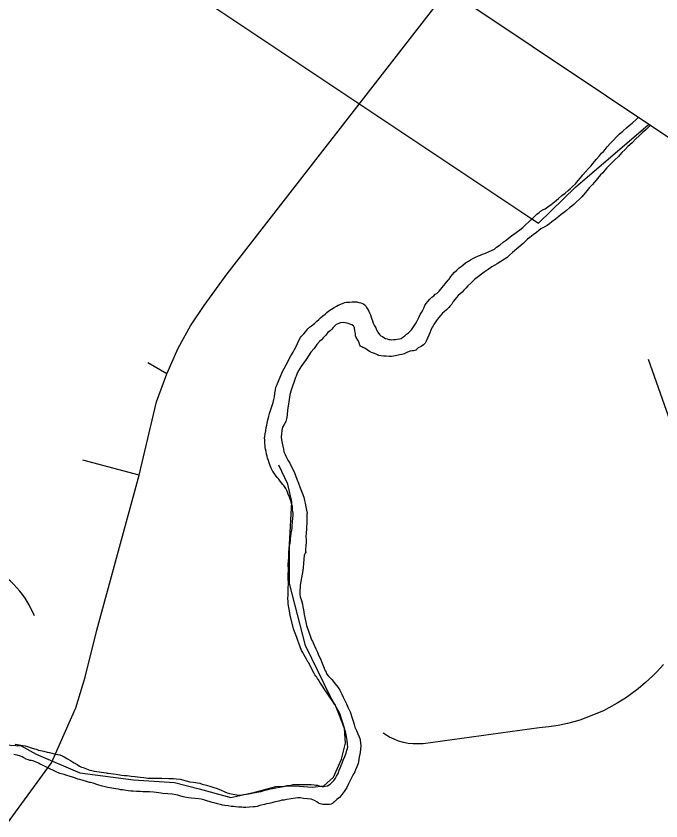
# Model space of a CAD drawing. Extents: x 1716282 to 1717158, y 799307 to 801078.
# Drawn here: x 1716763.01 to 1716793.92, y 800885.73 to 800924.29 of the extents above; entities that cross this region are included whole.
import ezdxf

# ---------------------------------------------------------------- set-up
doc = ezdxf.new("R2010")
doc.units = 0
for name, color, linetype in [('Exist Boundary Political City Limit New', 7, 'Continuous'), ('Exist Hydrographic Creek Single Shore', 7, 'Continuous'), ('Exist Hydrographic Lake Shore', 7, 'Continuous'), ('Exist Road Non-System Type 51', 7, 'Continuous'), ('Prop DSN Text', 7, 'Continuous')]:
    doc.layers.add(name, color=color, linetype=linetype)

msp = doc.modelspace()

# ---------------------------------------------------------------- linework, layer by layer
at = {"layer": 'Exist Boundary Political City Limit New'}
msp.add_line((1716793.333, 800919.092), (1716793.333, 800919.092), dxfattribs=at)
msp.add_lwpolyline([(1716764.912, 800929.803), (1716787.778, 800914.54), (1716788.046, 800914.361), (1716789.837, 800916.11), (1716793.297, 800919.061), (1716793.333, 800919.092)], dxfattribs=at)
at = {"layer": 'Exist Hydrographic Creek Single Shore'}
msp.add_lwpolyline([(1716762.497, 800889.377), (1716763.264, 800889.322), (1716763.98, 800888.924), (1716766.062, 800888.041), (1716768.644, 800887.693), (1716770.611, 800887.571), (1716771.791, 800887.262), (1716773.301, 800886.85), (1716774.451, 800887.111), (1716775.465, 800887.374), (1716776.378, 800887.414), (1716777.201, 800887.351), (1716777.757, 800887.411), (1716778.227, 800887.825), (1716778.617, 800888.696), (1716778.798, 800889.449), (1716778.751, 800890.18), (1716778.528, 800890.873), (1716778.08, 800891.68), (1716776.878, 800894.133), (1716776.126, 800897.103), (1716776.111, 800898.981), (1716776.233, 800901.01), (1716776.046, 800901.861), (1716775.606, 800902.774)], dxfattribs=at)
at = {"layer": 'Exist Hydrographic Lake Shore'}
for points in [[(1716787.153, 800914.053), (1716787.293, 800914.159), (1716787.432, 800914.285), (1716787.568, 800914.416), (1716787.682, 800914.523), (1716787.784, 800914.615), (1716787.873, 800914.706), (1716787.978, 800914.793), (1716788.076, 800914.878), (1716788.154, 800914.943), (1716788.246, 800915.006), (1716788.363, 800915.059), (1716788.504, 800915.148), (1716788.66, 800915.256), (1716788.822, 800915.396), (1716789.003, 800915.543), (1716789.171, 800915.692), (1716789.327, 800915.813), (1716789.466, 800915.927), (1716789.566, 800916.017), (1716789.675, 800916.117), (1716789.819, 800916.26), (1716789.95, 800916.414), (1716790.069, 800916.54), (1716790.181, 800916.678), (1716790.308, 800916.826), (1716790.449, 800916.986), (1716790.567, 800917.101), (1716790.667, 800917.24), (1716790.823, 800917.423), (1716790.977, 800917.588), (1716791.07, 800917.719), (1716791.161, 800917.802), (1716791.241, 800917.893), (1716791.348, 800918.021), (1716791.506, 800918.196), (1716791.667, 800918.363), (1716791.786, 800918.502), (1716791.917, 800918.634), (1716792.095, 800918.777), (1716792.269, 800918.935), (1716792.403, 800919.052), (1716792.548, 800919.167), (1716792.729, 800919.334), (1716792.831, 800919.428)], [(1716793.406, 800919.044), (1716793.351, 800918.993), (1716793.191, 800918.844), (1716793.019, 800918.701), (1716792.874, 800918.556), (1716792.722, 800918.412), (1716792.535, 800918.214), (1716792.34, 800918.034), (1716792.186, 800917.878), (1716792.046, 800917.749), (1716791.878, 800917.561), (1716791.676, 800917.372), (1716791.48, 800917.183), (1716791.325, 800917.012), (1716791.23, 800916.902), (1716791.189, 800916.841), (1716791.132, 800916.784), (1716791.028, 800916.68), (1716790.885, 800916.508), (1716790.734, 800916.334), (1716790.62, 800916.205), (1716790.502, 800916.071), (1716790.371, 800915.913), (1716790.226, 800915.748), (1716790.121, 800915.632), (1716790.011, 800915.52), (1716789.878, 800915.383), (1716789.741, 800915.261), (1716789.644, 800915.176), (1716789.54, 800915.095), (1716789.396, 800914.969), (1716789.247, 800914.863), (1716789.136, 800914.787), (1716789.033, 800914.685), (1716788.867, 800914.561), (1716788.696, 800914.437), (1716788.579, 800914.335), (1716788.472, 800914.256), (1716788.326, 800914.183), (1716788.166, 800914.098), (1716788.067, 800914.02), (1716787.948, 800913.926), (1716787.796, 800913.802), (1716787.639, 800913.689), (1716787.528, 800913.596), (1716787.422, 800913.509), (1716787.32, 800913.398), (1716786.804, 800912.955), (1716786.663, 800912.837), (1716786.543, 800912.731), (1716786.417, 800912.645), (1716786.248, 800912.535), (1716786.074, 800912.419), (1716785.953, 800912.35), (1716785.815, 800912.269), (1716785.638, 800912.149), (1716785.449, 800912.02), (1716785.317, 800911.925), (1716785.169, 800911.808), (1716784.99, 800911.663), (1716784.807, 800911.501), (1716784.671, 800911.359), (1716784.564, 800911.251), (1716784.477, 800911.152), (1716784.391, 800911.066), (1716784.297, 800910.985), (1716784.206, 800910.902), (1716784.125, 800910.812), (1716784.06, 800910.725), (1716783.963, 800910.61), (1716783.891, 800910.482), (1716783.824, 800910.402), (1716783.749, 800910.321), (1716783.638, 800910.216), (1716783.534, 800910.122), (1716783.453, 800910.052), (1716783.374, 800909.967), (1716783.252, 800909.836)], [(1716786.765, 800913.769), (1716786.912, 800913.877), (1716787.043, 800913.969), (1716787.153, 800914.053)], [(1716777.998, 800910.166), (1716778.134, 800910.255), (1716778.262, 800910.333), (1716778.367, 800910.387), (1716778.453, 800910.444), (1716778.572, 800910.488), (1716778.695, 800910.53), (1716778.775, 800910.566), (1716778.846, 800910.58), (1716778.913, 800910.577), (1716778.994, 800910.586), (1716779.118, 800910.597), (1716779.252, 800910.602), (1716779.349, 800910.593), (1716779.433, 800910.573), (1716779.531, 800910.547), (1716779.616, 800910.52), (1716779.685, 800910.48), (1716779.754, 800910.427), (1716779.814, 800910.332), (1716779.867, 800910.227), (1716779.926, 800910.152), (1716779.959, 800910.077), (1716780.005, 800909.971), (1716780.036, 800909.865), (1716780.064, 800909.772), (1716780.096, 800909.688), (1716780.135, 800909.58), (1716780.197, 800909.457), (1716780.248, 800909.36), (1716780.292, 800909.262), (1716780.352, 800909.147), (1716780.435, 800909.042), (1716780.501, 800908.978), (1716780.574, 800908.943), (1716780.645, 800908.895), (1716780.724, 800908.849), (1716780.801, 800908.82), (1716780.877, 800908.802), (1716780.954, 800908.793), (1716781.029, 800908.782), (1716781.105, 800908.793), (1716781.196, 800908.794), (1716781.283, 800908.812), (1716781.384, 800908.819), (1716781.47, 800908.844), (1716781.548, 800908.909), (1716781.638, 800908.973), (1716781.733, 800909.054), (1716781.821, 800909.112), (1716781.892, 800909.179), (1716781.96, 800909.258), (1716782.026, 800909.358), (1716782.087, 800909.448), (1716782.158, 800909.545), (1716782.223, 800909.661), (1716782.282, 800909.792), (1716782.338, 800909.885), (1716782.386, 800909.997), (1716782.445, 800910.095), (1716782.504, 800910.206), (1716782.555, 800910.302), (1716782.606, 800910.419), (1716782.668, 800910.522), (1716782.755, 800910.623), (1716782.846, 800910.726), (1716782.947, 800910.816), (1716783.032, 800910.883), (1716783.104, 800910.959), (1716783.181, 800911.002), (1716783.255, 800911.071), (1716783.285, 800911.106), (1716783.725, 800911.63), (1716783.763, 800911.686), (1716783.857, 800911.816), (1716783.936, 800911.913), (1716784.013, 800911.999), (1716784.131, 800912.114), (1716784.245, 800912.221), (1716784.341, 800912.294), (1716784.431, 800912.357), (1716784.559, 800912.465), (1716784.696, 800912.547), (1716784.793, 800912.619), (1716784.897, 800912.671), (1716785.027, 800912.744), (1716785.175, 800912.802), (1716785.267, 800912.836), (1716785.362, 800912.876), (1716785.425, 800912.896), (1716785.511, 800912.934), (1716785.663, 800912.995), (1716785.824, 800913.081), (1716785.938, 800913.129), (1716786.034, 800913.222), (1716786.211, 800913.332), (1716786.363, 800913.456), (1716786.496, 800913.553), (1716786.616, 800913.65), (1716786.765, 800913.769)], [(1716776.087, 800898.421), (1716776.085, 800898.511), (1716776.087, 800898.627), (1716776.097, 800898.745), (1716776.107, 800898.833), (1716776.126, 800898.932), (1716776.143, 800899.041), (1716776.17, 800899.161), (1716776.169, 800899.253), (1716776.182, 800899.375), (1716776.203, 800899.518), (1716776.223, 800899.662), (1716776.241, 800899.761), (1716776.248, 800899.874), (1716776.267, 800900.057), (1716776.27, 800900.235), (1716776.287, 800900.362), (1716776.286, 800900.474), (1716776.264, 800900.626), (1716776.256, 800900.788), (1716776.214, 800900.94), (1716776.177, 800901.06), (1716776.144, 800901.144), (1716776.115, 800901.245), (1716776.062, 800901.392), (1716776.005, 800901.532), (1716775.939, 800901.658), (1716775.88, 800901.746), (1716775.849, 800901.803), (1716775.802, 800901.854), (1716775.736, 800901.931), (1716775.667, 800902.013), (1716775.601, 800902.1), (1716775.527, 800902.182), (1716775.448, 800902.291), (1716775.386, 800902.394), (1716775.326, 800902.467), (1716775.284, 800902.538), (1716775.236, 800902.632), (1716775.204, 800902.716), (1716775.176, 800902.787), (1716775.146, 800902.886), (1716775.112, 800902.99), (1716775.064, 800903.104), (1716775.041, 800903.201), (1716775.017, 800903.299), (1716774.997, 800903.423), (1716774.968, 800903.544), (1716774.948, 800903.626), (1716774.952, 800903.715), (1716774.941, 800903.811), (1716774.942, 800903.905), (1716774.938, 800903.993), (1716774.922, 800904.062), (1716774.931, 800904.155), (1716774.948, 800904.274), (1716774.979, 800904.423), (1716775.007, 800904.578), (1716775.027, 800904.689), (1716775.051, 800904.787), (1716775.082, 800904.946), (1716775.127, 800905.116), (1716775.157, 800905.253), (1716775.2, 800905.398), (1716775.264, 800905.587), (1716775.329, 800905.776), (1716775.363, 800905.92), (1716775.392, 800906.045), (1716775.419, 800906.219), (1716775.442, 800906.388), (1716775.471, 800906.512), (1716775.532, 800906.645), (1716775.546, 800906.684), (1716775.803, 800907.287), (1716775.865, 800907.409), (1716775.951, 800907.588), (1716776.019, 800907.699), (1716776.086, 800907.831), (1716776.181, 800908.016), (1716776.295, 800908.195), (1716776.358, 800908.309), (1716776.419, 800908.432), (1716776.509, 800908.608), (1716776.587, 800908.775), (1716776.64, 800908.884), (1716776.689, 800908.948), (1716776.733, 800908.994), (1716776.804, 800909.068), (1716776.901, 800909.183), (1716777.002, 800909.302), (1716777.08, 800909.387), (1716777.173, 800909.456), (1716777.311, 800909.569), (1716777.429, 800909.674), (1716777.516, 800909.753), (1716777.603, 800909.832), (1716777.714, 800909.924), (1716777.824, 800910.008), (1716777.91, 800910.094), (1716777.998, 800910.166)], [(1716783.252, 800909.836), (1716783.166, 800909.707), (1716783.103, 800909.612), (1716783.041, 800909.52), (1716782.998, 800909.456), (1716782.96, 800909.38), (1716782.89, 800909.234), (1716782.84, 800909.117), (1716782.793, 800909.005), (1716782.73, 800908.86), (1716782.66, 800908.714), (1716782.616, 800908.619), (1716782.539, 800908.533), (1716782.425, 800908.466), (1716782.285, 800908.39), (1716782.223, 800908.339), (1716782.178, 800908.281), (1716782.119, 800908.265), (1716782.057, 800908.255), (1716781.994, 800908.254), (1716781.904, 800908.232), (1716781.767, 800908.18), (1716781.62, 800908.105), (1716781.507, 800908.079), (1716781.395, 800908.056), (1716781.264, 800908.023), (1716781.11, 800907.989), (1716780.999, 800907.977), (1716780.899, 800907.982), (1716780.749, 800907.995), (1716780.618, 800907.994), (1716780.509, 800908.005), (1716780.397, 800908.024), (1716780.275, 800908.086), (1716780.14, 800908.14), (1716780.054, 800908.178), (1716779.957, 800908.217), (1716779.842, 800908.301), (1716779.732, 800908.374), (1716779.637, 800908.415), (1716779.582, 800908.445), (1716779.523, 800908.472), (1716779.484, 800908.517), (1716779.467, 800908.571), (1716779.449, 800908.658), (1716779.391, 800908.766), (1716779.321, 800908.888), (1716779.288, 800908.972), (1716779.282, 800909.075), (1716779.256, 800909.213), (1716779.237, 800909.357), (1716779.191, 800909.443), (1716779.099, 800909.491), (1716778.928, 800909.563), (1716778.723, 800909.606), (1716778.556, 800909.593), (1716778.434, 800909.544), (1716778.355, 800909.508), (1716778.286, 800909.457), (1716778.209, 800909.371), (1716778.128, 800909.281), (1716778.061, 800909.211), (1716777.961, 800909.134), (1716777.855, 800909.006), (1716777.727, 800908.879), (1716777.647, 800908.778), (1716777.555, 800908.702), (1716777.433, 800908.552), (1716777.293, 800908.371), (1716777.147, 800908.194), (1716777.027, 800908.006), (1716776.914, 800907.836), (1716776.787, 800907.666), (1716776.666, 800907.485), (1716776.561, 800907.33), (1716776.49, 800907.184), (1716776.431, 800907.044), (1716776.402, 800906.969), (1716776.19, 800906.312), (1716776.142, 800906.138), (1716776.101, 800905.926), (1716776.063, 800905.703), (1716776.025, 800905.421), (1716776, 800905.169), (1716775.978, 800904.992), (1716775.941, 800904.866), (1716775.858, 800904.729), (1716775.782, 800904.596), (1716775.746, 800904.44), (1716775.733, 800904.276), (1716775.717, 800904.129), (1716775.742, 800903.982), (1716775.759, 800903.833), (1716775.793, 800903.679), (1716775.829, 800903.547), (1716775.85, 800903.415), (1716775.903, 800903.279), (1716775.97, 800903.142), (1716776.032, 800903.019), (1716776.129, 800902.866)], [(1716776.129, 800902.866), (1716776.222, 800902.659), (1716776.343, 800902.448), (1716776.413, 800902.276), (1716776.477, 800902.103), (1716776.547, 800901.912), (1716776.628, 800901.694), (1716776.726, 800901.448), (1716776.8, 800901.242), (1716776.842, 800901.089), (1716776.863, 800900.957), (1716776.908, 800900.777), (1716776.936, 800900.614), (1716776.959, 800900.475), (1716776.955, 800900.428), (1716776.947, 800900.332), (1716776.946, 800900.147), (1716776.951, 800899.96), (1716776.932, 800899.828), (1716776.93, 800899.712), (1716776.922, 800899.525), (1716776.907, 800899.348), (1716776.917, 800899.21), (1716776.91, 800899.087), (1716776.898, 800898.915), (1716776.879, 800898.755), (1716776.889, 800898.654), (1716776.894, 800898.601), (1716776.865, 800898.558), (1716776.829, 800898.461), (1716776.808, 800898.276), (1716776.783, 800898.057), (1716776.768, 800897.87), (1716776.75, 800897.729), (1716776.632, 800897.019), (1716776.627, 800896.961), (1716776.612, 800896.752), (1716776.612, 800896.601), (1716776.636, 800896.461), (1716776.687, 800896.289), (1716776.739, 800896.111), (1716776.761, 800895.991), (1716776.783, 800895.839), (1716776.824, 800895.612), (1716776.867, 800895.4), (1716776.894, 800895.245), (1716776.94, 800895.089), (1716777.023, 800894.821), (1716777.12, 800894.556), (1716777.17, 800894.406), (1716777.214, 800894.337), (1716777.257, 800894.258), (1716777.307, 800894.15), (1716777.386, 800893.979), (1716777.458, 800893.82), (1716777.512, 800893.676), (1716777.582, 800893.524), (1716777.681, 800893.281), (1716777.775, 800893.052), (1716777.829, 800892.927), (1716777.868, 800892.852), (1716777.896, 800892.781), (1716777.988, 800892.671), (1716778.141, 800892.499), (1716778.311, 800892.303), (1716778.45, 800892.129), (1716778.526, 800891.999), (1716778.58, 800891.894), (1716778.624, 800891.796), (1716778.697, 800891.659), (1716778.755, 800891.539), (1716778.806, 800891.442), (1716778.848, 800891.339), (1716778.918, 800891.187), (1716778.981, 800891.057), (1716779.018, 800890.957), (1716779.062, 800890.859), (1716779.112, 800890.707), (1716779.16, 800890.554), (1716779.183, 800890.454), (1716779.224, 800890.351), (1716779.257, 800890.227), (1716779.328, 800890.056), (1716779.387, 800889.898), (1716779.456, 800889.764), (1716779.484, 800889.683), (1716779.499, 800889.604), (1716779.524, 800889.486), (1716779.535, 800889.318), (1716779.524, 800889.169), (1716779.509, 800889.022), (1716779.494, 800888.907), (1716779.462, 800888.798), (1716779.438, 800888.65), (1716779.404, 800888.487), (1716779.34, 800888.317), (1716779.285, 800888.174), (1716779.251, 800888.082), (1716779.209, 800887.999), (1716779.145, 800887.885)], [(1716776.195, 800887.448), (1716776.293, 800887.471), (1716776.355, 800887.472), (1716776.449, 800887.468), (1716776.61, 800887.472), (1716776.798, 800887.477), (1716776.896, 800887.479), (1716776.989, 800887.473), (1716777.15, 800887.467), (1716777.296, 800887.451), (1716777.382, 800887.436), (1716777.457, 800887.435), (1716777.577, 800887.4), (1716777.689, 800887.381), (1716777.761, 800887.375), (1716777.822, 800887.396), (1716777.933, 800887.417), (1716778.063, 800887.487), (1716778.168, 800887.583), (1716778.245, 800887.669), (1716778.283, 800887.726), (1716778.321, 800887.782), (1716778.374, 800887.871), (1716778.446, 800888.009), (1716778.5, 800888.163), (1716778.56, 800888.303), (1716778.601, 800888.393), (1716778.639, 800888.492), (1716778.692, 800888.633), (1716778.772, 800888.815), (1716778.83, 800888.982), (1716778.87, 800889.126), (1716778.892, 800889.2), (1716778.906, 800889.282), (1716778.901, 800889.406), (1716778.886, 800889.589), (1716778.857, 800889.773), (1716778.813, 800889.933), (1716778.787, 800890.048), (1716778.755, 800890.164), (1716778.696, 800890.322), (1716778.639, 800890.462), (1716778.594, 800890.56), (1716778.55, 800890.701), (1716778.452, 800890.943), (1716778.353, 800891.176), (1716778.299, 800891.301), (1716778.269, 800891.327), (1716778.24, 800891.376), (1716778.168, 800891.493), (1716778.053, 800891.652), (1716777.952, 800891.808), (1716777.887, 800891.894), (1716777.819, 800892.008), (1716777.704, 800892.186), (1716777.578, 800892.376), (1716777.506, 800892.486), (1716777.463, 800892.554), (1716777.422, 800892.617), (1716777.377, 800892.673), (1716777.338, 800892.736), (1716777.284, 800892.831), (1716777.179, 800893.025), (1716777.09, 800893.209), (1716777.024, 800893.316), (1716776.999, 800893.359), (1716776.965, 800893.411), (1716776.93, 800893.473), (1716776.87, 800893.589), (1716776.799, 800893.698), (1716776.751, 800893.799), (1716776.694, 800893.9), (1716776.631, 800894.073), (1716776.564, 800894.248), (1716776.513, 800894.377), (1716776.471, 800894.51), (1716776.386, 800894.724), (1716776.321, 800894.892), (1716776.145, 800895.572), (1716776.128, 800895.682), (1716776.111, 800895.788), (1716776.081, 800895.959), (1716776.053, 800896.134), (1716776.048, 800896.249), (1716776.039, 800896.38), (1716776.049, 800896.549), (1716776.052, 800896.727), (1716776.055, 800896.843), (1716776.062, 800896.927), (1716776.066, 800897.055), (1716776.067, 800897.192), (1716776.062, 800897.277), (1716776.062, 800897.339), (1716776.054, 800897.406), (1716776.06, 800897.54), (1716776.065, 800897.762), (1716776.061, 800898.013), (1716776.074, 800898.197), (1716776.086, 800898.327), (1716776.087, 800898.421)], [(1716762.975, 800889.413), (1716763.158, 800889.379), (1716763.334, 800889.343), (1716763.45, 800889.321), (1716763.56, 800889.29), (1716763.735, 800889.235), (1716763.89, 800889.19), (1716763.977, 800889.175), (1716764.027, 800889.148), (1716764.085, 800889.122), (1716764.177, 800889.096), (1716764.344, 800889.066), (1716764.511, 800889.03), (1716764.622, 800889.011), (1716764.727, 800888.983), (1716764.914, 800888.933), (1716765.106, 800888.893), (1716765.221, 800888.849), (1716765.317, 800888.807), (1716765.472, 800888.711), (1716765.63, 800888.618), (1716765.718, 800888.565), (1716765.799, 800888.511), (1716765.938, 800888.431), (1716766.059, 800888.357), (1716766.153, 800888.31), (1716766.231, 800888.284), (1716766.392, 800888.226), (1716766.545, 800888.169), (1716766.638, 800888.143), (1716766.776, 800888.113), (1716767.001, 800888.08), (1716767.217, 800888.043), (1716767.331, 800888.029), (1716767.373, 800888.02), (1716767.425, 800888.015), (1716767.552, 800887.999), (1716767.81, 800887.964), (1716768.068, 800887.928), (1716768.215, 800887.912), (1716768.339, 800887.904), (1716768.528, 800887.879), (1716768.714, 800887.859), (1716768.841, 800887.843), (1716768.956, 800887.828), (1716769.139, 800887.807), (1716769.33, 800887.784), (1716769.422, 800887.777), (1716769.509, 800887.782), (1716769.66, 800887.782), (1716770.006, 800887.776), (1716770.337, 800887.767), (1716770.51, 800887.769), (1716770.556, 800887.768), (1716770.69, 800887.753), (1716770.872, 800887.726), (1716771.062, 800887.681), (1716771.155, 800887.655), (1716771.225, 800887.628), (1716771.329, 800887.607), (1716771.51, 800887.581), (1716771.706, 800887.555), (1716771.815, 800887.534), (1716771.935, 800887.496), (1716772.148, 800887.435), (1716772.356, 800887.378), (1716772.488, 800887.338), (1716772.609, 800887.293), (1716772.808, 800887.212), (1716773.013, 800887.118), (1716773.133, 800887.07), (1716773.236, 800887.05), (1716773.412, 800887.015), (1716773.596, 800886.983), (1716773.693, 800886.963), (1716773.779, 800886.969), (1716773.916, 800886.988), (1716774.064, 800887.013), (1716774.155, 800887.027), (1716774.242, 800887.045), (1716774.393, 800887.075), (1716774.551, 800887.106), (1716774.655, 800887.118), (1716774.756, 800887.146), (1716774.928, 800887.197), (1716775.095, 800887.242), (1716775.197, 800887.269), (1716775.302, 800887.284), (1716775.469, 800887.316), (1716775.635, 800887.349), (1716775.729, 800887.368), (1716775.836, 800887.384), (1716776.014, 800887.425), (1716776.195, 800887.448)], [(1716766.393, 800887.613), (1716766.232, 800887.659), (1716766.065, 800887.708), (1716765.979, 800887.733), (1716765.867, 800887.772), (1716765.713, 800887.826), (1716765.555, 800887.87), (1716765.447, 800887.903), (1716765.318, 800887.946), (1716765.113, 800888.008), (1716764.91, 800888.105), (1716764.783, 800888.154), (1716764.663, 800888.208), (1716764.465, 800888.304), (1716764.283, 800888.401), (1716764.168, 800888.454), (1716764.081, 800888.5), (1716763.953, 800888.566), (1716763.825, 800888.609), (1716763.76, 800888.626), (1716763.678, 800888.626), (1716763.612, 800888.65), (1716763.49, 800888.695), (1716763.38, 800888.756), (1716763.311, 800888.796), (1716763.219, 800888.832), (1716763.069, 800888.876), (1716762.902, 800888.913)], [(1716766.708, 800887.54), (1716766.588, 800887.565), (1716766.533, 800887.575), (1716766.492, 800887.586), (1716766.393, 800887.613)], [(1716779.145, 800887.885), (1716779.077, 800887.77), (1716779.039, 800887.694), (1716778.994, 800887.607), (1716778.927, 800887.475), (1716778.863, 800887.338), (1716778.808, 800887.237), (1716778.745, 800887.142), (1716778.64, 800887.006), (1716778.511, 800886.854), (1716778.382, 800886.754), (1716778.288, 800886.666), (1716778.229, 800886.607), (1716778.183, 800886.569), (1716778.12, 800886.536), (1716778.038, 800886.516), (1716777.951, 800886.512), (1716777.877, 800886.512), (1716777.792, 800886.517), (1716777.711, 800886.522), (1716777.652, 800886.526), (1716777.595, 800886.544), (1716777.513, 800886.586), (1716777.433, 800886.639), (1716777.321, 800886.708), (1716777.153, 800886.765), (1716776.98, 800886.792), (1716776.79, 800886.808), (1716776.646, 800886.829), (1716776.525, 800886.841), (1716776.404, 800886.827), (1716776.193, 800886.788), (1716775.984, 800886.752), (1716775.859, 800886.731), (1716775.756, 800886.718), (1716775.602, 800886.684), (1716775.448, 800886.65), (1716775.363, 800886.625), (1716775.271, 800886.601), (1716775.143, 800886.572), (1716775.014, 800886.547), (1716774.917, 800886.524), (1716774.836, 800886.496), (1716774.699, 800886.464), (1716774.563, 800886.424), (1716774.478, 800886.412), (1716774.374, 800886.4), (1716774.2, 800886.386), (1716774.024, 800886.379), (1716773.918, 800886.375), (1716773.828, 800886.386), (1716773.681, 800886.39), (1716773.523, 800886.401), (1716773.429, 800886.414), (1716773.327, 800886.427), (1716773.171, 800886.449), (1716773.024, 800886.466), (1716772.907, 800886.488), (1716772.812, 800886.51), (1716772.668, 800886.551), (1716772.508, 800886.589), (1716772.415, 800886.612), (1716772.314, 800886.637), (1716772.156, 800886.687), (1716772.008, 800886.734), (1716771.888, 800886.771), (1716771.775, 800886.785), (1716771.595, 800886.804), (1716771.398, 800886.818), (1716771.284, 800886.832), (1716771.182, 800886.845), (1716771.019, 800886.879), (1716770.857, 800886.925), (1716770.769, 800886.958), (1716770.67, 800886.982), (1716770.5, 800887.007), (1716770.291, 800887.022), (1716770.053, 800887.045), (1716769.85, 800887.072), (1716769.727, 800887.093), (1716769.595, 800887.112), (1716769.412, 800887.124), (1716769.229, 800887.129), (1716769.093, 800887.131), (1716768.973, 800887.136), (1716768.793, 800887.145), (1716768.628, 800887.154), (1716768.508, 800887.159), (1716768.394, 800887.174), (1716768.216, 800887.197), (1716768.11, 800887.213), (1716768.037, 800887.226), (1716767.917, 800887.251), (1716767.799, 800887.271), (1716767.604, 800887.297), (1716767.408, 800887.333), (1716767.279, 800887.357), (1716767.145, 800887.391), (1716766.933, 800887.464), (1716766.708, 800887.54)]]:
    msp.add_lwpolyline(points, dxfattribs=at)
at = {"layer": 'Exist Road Non-System Type 51'}
msp.add_line((1716764.898, 800888.941), (1716765.557, 800890.432), dxfattribs=at)
for points in [[(1716770.245, 800907.15), (1716770.779, 800908.381), (1716771.37, 800909.455), (1716772.024, 800910.425), (1716773.134, 800911.947), (1716783.374, 800925.116), (1716788.749, 800932.183)], [(1716770.245, 800907.15), (1716769.336, 800907.679)], [(1716798.193, 800899.069), (1716797.956, 800899.243), (1716797.398, 800899.66), (1716797.059, 800899.969), (1716796.741, 800900.293), (1716796.432, 800900.633), (1716796.246, 800900.875), (1716796.062, 800901.119), (1716795.887, 800901.365), (1716795.72, 800901.622), (1716795.488, 800902.02), (1716795.352, 800902.29), (1716795.216, 800902.559), (1716795.093, 800902.842), (1716794.978, 800903.127), (1716794.873, 800903.422), (1716794.763, 800903.77), (1716793.324, 800907.833)], [(1716768.916, 800902.293), (1716769.742, 800905.804), (1716770.245, 800907.15)], [(1716768.916, 800902.293), (1716766.212, 800903.011)], [(1716765.557, 800890.432), (1716765.872, 800891.147), (1716766.319, 800892.61), (1716766.885, 800894.866), (1716768.916, 800902.293)], [(1716763.905, 800895.558), (1716763.639, 800896.085), (1716763.45, 800896.403), (1716763.328, 800896.577), (1716763.194, 800896.745), (1716763.057, 800896.904), (1716762.914, 800897.061), (1716762.742, 800897.22), (1716762.562, 800897.368), (1716762.477, 800897.432)], [(1716794.04, 800893.227), (1716793.731, 800892.884), (1716793.512, 800892.672), (1716793.18, 800892.354), (1716792.832, 800892.059), (1716792.467, 800891.789), (1716792.219, 800891.615), (1716791.824, 800891.375), (1716791.429, 800891.153), (1716791.159, 800891.011), (1716790.884, 800890.892), (1716790.601, 800890.773), (1716790.32, 800890.665), (1716790.034, 800890.562), (1716789.738, 800890.481), (1716789.444, 800890.403), (1716788.998, 800890.307), (1716788.552, 800890.235), (1716788.087, 800890.184), (1716782.528, 800889.431), (1716782.285, 800889.417), (1716782.043, 800889.418), (1716781.809, 800889.446), (1716781.576, 800889.486), (1716781.347, 800889.554), (1716781.133, 800889.639), (1716780.91, 800889.745), (1716780.709, 800889.875), (1716780.703, 800889.879), (1716780.696, 800889.883), (1716780.687, 800889.889), (1716780.681, 800889.893), (1716780.674, 800889.898), (1716780.665, 800889.904), (1716780.659, 800889.908), (1716780.651, 800889.913), (1716780.645, 800889.917), (1716780.636, 800889.923), (1716780.63, 800889.928), (1716780.626, 800889.935), (1716780.622, 800889.942), (1716780.612, 800889.948), (1716780.602, 800889.946)], [(1716753.056, 800872.915), (1716760.864, 800883.264), (1716764.707, 800888.511), (1716764.898, 800888.941)]]:
    msp.add_lwpolyline(points, dxfattribs=at)
at = {"layer": 'Prop DSN Text'}
msp.add_lwpolyline([(1716644.267, 800417.02), (1716922.463, 800832.664), (1716560.178, 801075.146), (1716281.982, 800659.503)], close=True, dxfattribs=at)

doc.saveas('drawing.dxf')
